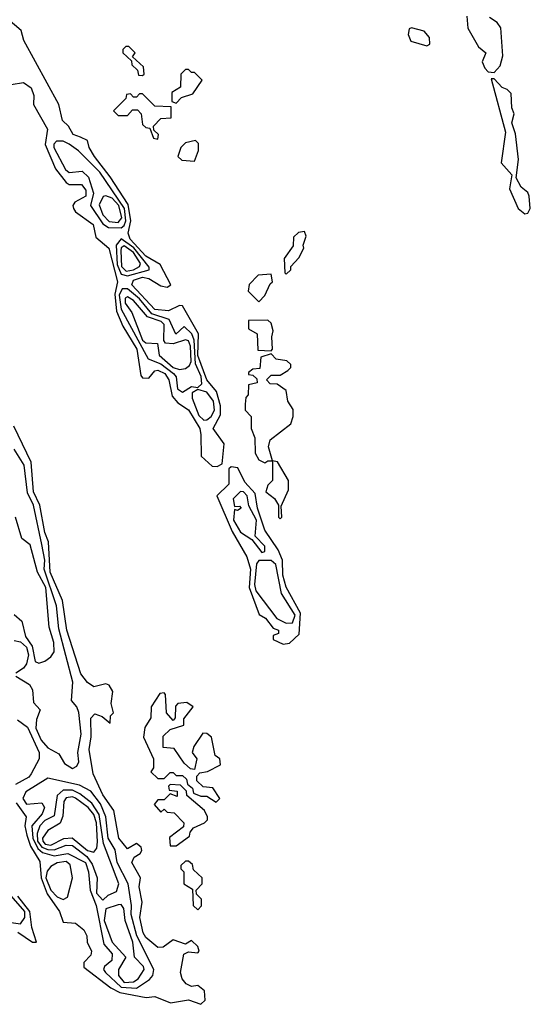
# Model space of a CAD drawing. Extents: x 2889633 to 3052318, y 540750 to 918690.
# Tile 537 of 656: x 2976073 to 2977743, y 833141 to 836363. Entities that reach past the tile are written whole.
import ezdxf

# ---------------------------------------------------------------- set-up
doc = ezdxf.new("R2010")
doc.units = 0

msp = doc.modelspace()

# ---------------------------------------------------------------- linework, layer by layer
at = {"layer": '0CON02XD'}
for points in [[(2976045, 836151.2), (2976085, 836158), (2976109.7, 836139.7), (2976118.6, 836115), (2976118, 836085), (2976163.3, 836005), (2976155.7, 835955), (2976190, 835875), (2976225, 835830), (2976235, 835824), (2976275, 835823.3), (2976289.2, 835805), (2976289.2, 835785), (2976253.6, 835766.4), (2976246.7, 835755), (2976248.8, 835745), (2976255, 835734), (2976313, 835693), (2976321.7, 835651.7), (2976363.8, 835615), (2976392.9, 835505), (2976383.6, 835465), (2976388.9, 835408.9), (2976410, 835360), (2976455.6, 835285), (2976468.8, 835198.8), (2976475, 835191.2), (2976495, 835190), (2976515, 835213.8), (2976524.3, 835215.7), (2976547.1, 835205), (2976560.6, 835185), (2976571.4, 835131.4), (2976589.7, 835109.7), (2976625, 835086.2), (2976662.5, 835025), (2976665.8, 835005), (2976666.2, 834935), (2976702.3, 834902.3), (2976719.3, 834900.7), (2976735, 834910), (2976741.4, 834975), (2976705.8, 835025), (2976729.5, 835070.5), (2976729.8, 835099.8), (2976716.9, 835146.9), (2976685.5, 835185), (2976655, 835263.8), (2976658.1, 835335), (2976605, 835426.2), (2976595, 835428), (2976560, 835410), (2976515, 835414.5), (2976440, 835495), (2976445, 835510.8), (2976475, 835520), (2976495, 835515.6), (2976535, 835492.5), (2976555, 835487.5), (2976567.5, 835495), (2976531.8, 835561.8), (2976485, 835588.9), (2976434.5, 835645), (2976428.1, 835665), (2976436.7, 835705), (2976428, 835758), (2976369.2, 835849.2), (2976317.5, 835915), (2976300, 835945), (2976295, 835967.5), (2976271.7, 835978.3), (2976247.1, 835987.1), (2976232, 836015), (2976213, 836033), (2976200.6, 836085), (2976085.8, 836295), (2976077.4, 836327.4), (2976034.4, 836364.4)], [(2977536, 836375), (2977538.6, 836335), (2977574.3, 836274.3), (2977597.5, 836255), (2977586.2, 836225), (2977594.2, 836204.2), (2977605, 836192.5), (2977625, 836190), (2977645, 836212.5), (2977653.8, 836245), (2977646.6, 836336.6), (2977635, 836353.8), (2977610, 836370)], [(2977405, 836277.5), (2977415, 836282.5), (2977413.3, 836305), (2977395.8, 836325.8), (2977355, 836336.7), (2977347, 836333), (2977344, 836315), (2977352.9, 836292.9), (2977405, 836277.5)], [(2976475, 836180), (2976480, 836185), (2976478.3, 836208.3), (2976441.7, 836241.7), (2976450, 836255), (2976430, 836275), (2976420, 836275), (2976410, 836265), (2976410, 836255), (2976438.3, 836228.3), (2976440, 836215), (2976458.3, 836198.3), (2976461.7, 836181.7), (2976475, 836180)], [(2976585, 836090), (2976601.7, 836108.3), (2976639.3, 836120.7), (2976670, 836165), (2976645, 836190), (2976635, 836190), (2976625, 836200), (2976615, 836200), (2976600, 836185), (2976598.3, 836141.7), (2976570, 836125), (2976570, 836095), (2976585, 836090)], [(2977725, 835727.5), (2977735, 835730), (2977743.3, 835745), (2977740, 835785), (2977735, 835797.5), (2977713.3, 835815), (2977697.5, 835845), (2977704.4, 835905), (2977695, 835990), (2977682.5, 836025), (2977690, 836055), (2977682.5, 836075), (2977681.2, 836121.2), (2977667.5, 836135), (2977650.8, 836140.8), (2977625, 836170), (2977615, 836170), (2977662, 835995), (2977647.5, 835895), (2977683.3, 835855), (2977675, 835810), (2977703.8, 835745), (2977725, 835727.5)], [(2976525, 835972.5), (2976527, 835987), (2976511.7, 836001.7), (2976510, 836015), (2976535, 836040), (2976568.3, 836041.7), (2976568.3, 836078.3), (2976515, 836080), (2976475, 836120), (2976465, 836120), (2976455, 836110), (2976445, 836110), (2976435, 836120), (2976421.7, 836118.3), (2976420, 836105), (2976380, 836065), (2976395, 836050), (2976425, 836050), (2976441.7, 836068.3), (2976458.3, 836068.3), (2976470, 836055), (2976475, 836020), (2976485, 836010), (2976498.3, 836008.3), (2976510, 835975), (2976525, 835972.5)], [(2976405, 835681.4), (2976415, 835689.2), (2976420.4, 835705), (2976415.4, 835745), (2976335, 835864.2), (2976265, 835934), (2976235, 835956), (2976215, 835966), (2976193.3, 835965), (2976184.4, 835955.6), (2976184.4, 835945), (2976222.6, 835872.6), (2976235, 835862.9), (2976277.5, 835867.5), (2976297.4, 835847.4), (2976314.5, 835795), (2976304.2, 835755), (2976344.6, 835694.6), (2976363.4, 835683.4), (2976405, 835681.4)], [(2976645, 835900), (2976657.5, 835935), (2976657.5, 835957.5), (2976647.5, 835967.5), (2976615, 835960), (2976600, 835945), (2976590, 835915), (2976603, 835903), (2976645, 835900)], [(2976395, 835699.1), (2976407.3, 835715), (2976397.5, 835755), (2976375, 835779.4), (2976355, 835786.7), (2976346, 835784), (2976333.1, 835756.9), (2976344.2, 835724.2), (2976365, 835702.7), (2976395, 835699.1)], [(2976945, 835530), (2976960, 835545), (2976960, 835555), (2976986.1, 835583.9), (2977002.5, 835615), (2977000, 835625), (2977010, 835655), (2977005, 835670), (2976985, 835666.7), (2976968.3, 835651.7), (2976967, 835623), (2976938.3, 835581.7), (2976940, 835535), (2976945, 835530)], [(2976425, 835524.4), (2976495.9, 835544.1), (2976496.7, 835553.3), (2976446.4, 835616.4), (2976405, 835645.7), (2976388.2, 835625), (2976391.5, 835561.5), (2976405, 835530.6), (2976425, 835524.4)], [(2976420.6, 835540.6), (2976445, 835544.6), (2976464.3, 835555), (2976467.5, 835565), (2976445, 835600.9), (2976415, 835622.9), (2976405, 835616), (2976403.2, 835606.8), (2976405.4, 835555), (2976420.6, 835540.6)], [(2976855, 835440), (2976875, 835460), (2976891.7, 835498.3), (2976900, 835505), (2976895, 835530), (2976853, 835527), (2976823, 835497), (2976820, 835475), (2976855, 835440)], [(2976605, 835143.8), (2976635, 835162.5), (2976655, 835160), (2976668.1, 835171.9), (2976666.2, 835195), (2976647.4, 835237.4), (2976643.9, 835313.9), (2976635.6, 835335), (2976611.2, 835358.8), (2976583.8, 835333.8), (2976561.8, 835381.8), (2976505, 835400.9), (2976465, 835449.1), (2976425, 835481.9), (2976407.8, 835482.2), (2976398.5, 835461.5), (2976405, 835416.2), (2976492.9, 835252.9), (2976535, 835236.5), (2976575.8, 835205), (2976584.4, 835194.4), (2976588.8, 835155), (2976605, 835143.8)], [(2976595, 835217.9), (2976615, 835222.2), (2976628.7, 835231.3), (2976633.8, 835245), (2976631.8, 835295), (2976625, 835312.5), (2976615, 835315.7), (2976575, 835302.5), (2976550, 835305), (2976543.8, 835313.8), (2976545, 835366), (2976535.3, 835375.3), (2976491.1, 835391.1), (2976445, 835444), (2976425, 835455.8), (2976418.3, 835451.7), (2976417.5, 835435), (2976439.2, 835405), (2976475, 835314.4), (2976485, 835305.6), (2976523.9, 835303.9), (2976528.6, 835265), (2976575, 835225.4), (2976595, 835217.9)], [(2976895, 835280), (2976900, 835285), (2976897.5, 835325), (2976902.5, 835345), (2976895, 835370), (2976885, 835380), (2976821.7, 835378.3), (2976821.7, 835351.7), (2976850, 835335), (2976851.7, 835281.7), (2976895, 835280)], [(2976875, 834912.5), (2976885, 834920), (2976900, 834920), (2976886.7, 834965), (2976891.7, 834988.3), (2976959.3, 835040.7), (2976967.5, 835065), (2976967.5, 835087.5), (2976950, 835115), (2976945, 835150), (2976915, 835170), (2976891.7, 835171.7), (2976880, 835185), (2976895, 835200), (2976925, 835200), (2976950, 835215), (2976960, 835225), (2976960, 835235), (2976947, 835247), (2976911.7, 835251.7), (2976895, 835270), (2976861.7, 835258.3), (2976858.3, 835221.7), (2976835, 835220), (2976821.7, 835208.3), (2976821.7, 835201.7), (2976835, 835200), (2976848.3, 835188.3), (2976850, 835175), (2976821.7, 835168.3), (2976820, 835135), (2976813, 835127), (2976810, 835105), (2976810, 835085), (2976830, 835065), (2976830, 835025), (2976842.5, 834995), (2976843.3, 834945), (2976855, 834922.5), (2976875, 834912.5)], [(2976675, 835052.9), (2976685, 835054.2), (2976699.2, 835065), (2976710, 835085), (2976707.1, 835115), (2976685, 835144.2), (2976655, 835152.5), (2976637.5, 835142.5), (2976637.5, 835125), (2976658.3, 835068.3), (2976675, 835052.9)], [(2976665, 833141.2), (2976680, 833155), (2976677.5, 833185), (2976655, 833202.5), (2976635, 833200), (2976617.7, 833207.7), (2976603.8, 833225), (2976598.8, 833245), (2976610, 833305), (2976625, 833312.5), (2976655, 833310), (2976660, 833315), (2976655, 833330), (2976635, 833350), (2976615, 833337.5), (2976575, 833352.5), (2976541.7, 833328.3), (2976525, 833327.5), (2976485, 833360), (2976476.7, 833375), (2976466.2, 833425), (2976473.3, 833475), (2976463.9, 833526.1), (2976467.5, 833555), (2976440, 833605), (2976447, 833623), (2976466.7, 833635), (2976472.5, 833645), (2976470, 833655), (2976455, 833667.5), (2976425, 833650), (2976396.7, 833685), (2976381.2, 833775), (2976345, 833826.7), (2976313.3, 833895), (2976300, 833975), (2976306.1, 834016.1), (2976305, 834077.5), (2976318.3, 834091.7), (2976342.5, 834082.5), (2976368.3, 834061.7), (2976370, 834085), (2976380, 834095), (2976372.5, 834125), (2976377.5, 834165), (2976365.9, 834185.9), (2976355, 834190), (2976315, 834180), (2976295, 834193.8), (2976272.8, 834222.8), (2976226.9, 834365), (2976212.4, 834462.4), (2976172.1, 834555), (2976166.9, 834655), (2976154.5, 834685), (2976138.2, 834775), (2976118.3, 834818.3), (2976110, 834915), (2976053.4, 835033.4)], [(2976245, 833913.3), (2976259.5, 833920.5), (2976265.9, 833934.1), (2976262.5, 833965), (2976274, 834025), (2976266.1, 834096.1), (2976260, 834115), (2976242.5, 834135), (2976246.7, 834195), (2976200.3, 834370.3), (2976192.9, 834445), (2976152.7, 834565), (2976154.5, 834595), (2976145.5, 834645.5), (2976117.8, 834775), (2976098.6, 834815), (2976087.1, 834905), (2976055, 834957.5)], [(2976925, 834730), (2976930, 834735), (2976928.3, 834771.7), (2976952.5, 834825), (2976952.5, 834855), (2976916.4, 834916.4), (2976900, 834920), (2976900, 834855), (2976885, 834840), (2976878.3, 834818.3), (2976906.4, 834796.4), (2976920, 834775), (2976920, 834735), (2976925, 834730)], [(2976935, 834320), (2976955, 834323.3), (2976987.3, 834352.7), (2976990.9, 834420.9), (2976945, 834506.7), (2976933.5, 834545), (2976932.5, 834595), (2976918.3, 834628.3), (2976875, 834692.5), (2976850.6, 834765), (2976843, 834813), (2976809.8, 834849.8), (2976786.4, 834896.4), (2976765, 834900), (2976757, 834893), (2976756.7, 834843.3), (2976717.5, 834805), (2976768.3, 834688.3), (2976815.7, 834605.7), (2976827.5, 834565), (2976823.1, 834505), (2976856.4, 834416.4), (2976876.7, 834405), (2976901.7, 834371.7), (2976920, 834365), (2976920, 834355), (2976901.7, 834348.3), (2976902.5, 834335), (2976935, 834320)], [(2976865, 834620), (2976875, 834622.5), (2976875, 834640), (2976843.3, 834673.3), (2976847.1, 834725), (2976822, 834772), (2976817.1, 834805), (2976805, 834818), (2976795, 834818.8), (2976771.2, 834795), (2976775, 834770), (2976791.7, 834771.7), (2976797.5, 834765), (2976785, 834757.5), (2976775, 834760), (2976772.5, 834725), (2976795, 834686.2), (2976832, 834662), (2976865, 834620)], [(2976135, 834258), (2976155, 834264), (2976175, 834278), (2976185.7, 834295), (2976184.2, 834325), (2976169.2, 834375), (2976158.5, 834505), (2976130.8, 834555), (2976106.7, 834645), (2976080, 834665), (2976058.8, 834735)], [(2976945, 834388.5), (2976965, 834390), (2976973.5, 834415), (2976929.4, 834485), (2976910.3, 834580.3), (2976895, 834592.9), (2976855, 834593.3), (2976848, 834582), (2976840.9, 834515), (2976845, 834494), (2976913.9, 834403.9), (2976945, 834388.5)], [(2976055, 834416.7), (2976079.2, 834395), (2976091.4, 834345), (2976113.1, 834313.1), (2976123.1, 834263.1), (2976135, 834258)], [(2976055, 834331.2), (2976075, 834327.5), (2976095, 834310), (2976101.1, 834285), (2976094.6, 834255.4), (2976085, 834241.2), (2976060, 834225)], [(2976060, 834215), (2976105, 834187.5), (2976115, 834170), (2976118.3, 834128.3), (2976140, 834105), (2976127.3, 834072.7), (2976125.6, 834045), (2976142.9, 834005), (2976165, 833980), (2976201.2, 833961.2), (2976219.1, 833929.1), (2976245, 833913.3)], [(2976715, 833802.5), (2976727.5, 833815), (2976705, 833850), (2976673, 833853), (2976652.5, 833872.5), (2976652.5, 833887.5), (2976661.7, 833898.3), (2976687, 833903), (2976730, 833925), (2976727.5, 833945), (2976712.5, 833955), (2976700, 834015), (2976685, 834027.5), (2976671.7, 834028.3), (2976642.5, 833985), (2976637.5, 833965), (2976652.5, 833945), (2976645, 833910), (2976631.7, 833911.7), (2976610.7, 833930.7), (2976578.3, 833978.3), (2976541.7, 833981.7), (2976541.7, 834018.3), (2976565, 834040), (2976610, 834055), (2976610, 834075), (2976640, 834115), (2976619.3, 834129.3), (2976590, 834125), (2976583, 834117), (2976581.7, 834078.3), (2976575, 834070), (2976552.5, 834095), (2976550, 834155), (2976545, 834160), (2976531.7, 834158.3), (2976502.5, 834115), (2976501.7, 834078.3), (2976482.5, 834047.5), (2976477.5, 834015), (2976510, 833945), (2976510, 833915), (2976501.7, 833901.7), (2976525, 833880), (2976545, 833880), (2976565, 833900), (2976575, 833900), (2976585, 833890), (2976605, 833890), (2976618.3, 833878.3), (2976621.7, 833861.7), (2976638.3, 833848.3), (2976641.7, 833831.7), (2976665, 833822.5), (2976685, 833822.5), (2976715, 833802.5)], [(2976065, 834072.5), (2976098.3, 834048.3), (2976136, 833965), (2976136.2, 833945), (2976110, 833895), (2976102.5, 833885), (2976059.2, 833860.8)], [(2976455, 833194.4), (2976497.6, 833222.4), (2976508, 833235), (2976511.4, 833255), (2976455.5, 833365), (2976436.9, 833435), (2976438.6, 833465), (2976427.1, 833535), (2976391.1, 833605), (2976385, 833646.7), (2976362.2, 833685), (2976354.6, 833754.6), (2976336.8, 833796.8), (2976305, 833838.8), (2976267.9, 833857.9), (2976165, 833881.2), (2976093.2, 833836.8), (2976082.9, 833815), (2976095, 833796.2), (2976145, 833800), (2976153.8, 833785), (2976146, 833765), (2976112.2, 833725), (2976115.5, 833684.5), (2976131.6, 833651.6), (2976147.7, 833637.7), (2976185, 833626.9), (2976230, 833635), (2976287.5, 833605), (2976297.5, 833575), (2976303.5, 833515), (2976322.7, 833465), (2976347.5, 833337.5), (2976375, 833306.7), (2976373.8, 833285), (2976350, 833265), (2976346.7, 833255), (2976353.8, 833245), (2976405, 833197.1), (2976455, 833194.4)], [(2976585, 833660), (2976628.3, 833691.7), (2976630, 833705), (2976641.7, 833718.3), (2976677.5, 833735), (2976687.5, 833745), (2976687.5, 833755), (2976677.5, 833775), (2976620, 833825), (2976618.3, 833838.3), (2976598.3, 833858.3), (2976565, 833860), (2976560, 833855), (2976561.7, 833841.7), (2976588.3, 833838.3), (2976588.3, 833821.7), (2976565, 833830), (2976545, 833810), (2976525, 833810), (2976512.5, 833795), (2976535, 833770), (2976545, 833780), (2976555, 833770), (2976578.3, 833768.3), (2976610, 833735), (2976608.3, 833721.7), (2976563, 833687), (2976565, 833660), (2976585, 833660)], [(2976345, 833482.5), (2976361.7, 833498.3), (2976389.5, 833510.5), (2976397.5, 833535), (2976347.2, 833667.2), (2976332.7, 833762.7), (2976309.2, 833799.2), (2976269.5, 833829.5), (2976245, 833841.5), (2976215, 833841.4), (2976195.6, 833824.4), (2976185, 833757.5), (2976155, 833742.9), (2976138.6, 833725), (2976130.2, 833699.8), (2976131.3, 833675), (2976145, 833655.4), (2976165, 833647.3), (2976185, 833647.1), (2976225, 833662.2), (2976245, 833660.6), (2976291.9, 833625), (2976309.5, 833599.5), (2976325.8, 833555), (2976324.5, 833505), (2976345, 833482.5)], [(2976315, 833638.8), (2976325, 833652.5), (2976327.3, 833672.7), (2976323.8, 833735), (2976315, 833762), (2976297.1, 833785), (2976255, 833815.6), (2976245, 833820.6), (2976225, 833817.1), (2976217.1, 833805), (2976213.6, 833756.4), (2976205.5, 833734.5), (2976165, 833710), (2976147.1, 833685), (2976148.1, 833675), (2976156.2, 833665), (2976175, 833662.1), (2976216.6, 833683.4), (2976244.3, 833685.7), (2976295, 833644.4), (2976315, 833638.8)], [(2976060.9, 833800.9), (2976094.2, 833755), (2976089.4, 833725), (2976095.5, 833695), (2976108.2, 833658.2), (2976138.3, 833608.3), (2976142.7, 833555), (2976162.4, 833502.4), (2976203.3, 833445), (2976215, 833410), (2976255, 833406.7), (2976282.5, 833385), (2976292.5, 833365), (2976293.8, 833345), (2976308, 833315), (2976305, 833302.5), (2976282.3, 833277.7), (2976282.7, 833262.7), (2976371.2, 833195), (2976400, 833180), (2976487, 833163), (2976515, 833166.7), (2976566.2, 833146.2), (2976625, 833156.2), (2976665, 833141.2)], [(2976215, 833484.2), (2976228.6, 833491.4), (2976245.6, 833555), (2976237.5, 833597.5), (2976225, 833608.8), (2976195, 833604), (2976175, 833592.5), (2976162.9, 833577.1), (2976157.9, 833555), (2976175, 833514.3), (2976195, 833492.9), (2976215, 833484.2)], [(2976655, 833450), (2976667, 833463), (2976667.5, 833485), (2976651.7, 833501.7), (2976650, 833515), (2976670, 833535), (2976670, 833555), (2976641.7, 833581.7), (2976638.3, 833598.3), (2976625, 833610), (2976615, 833610), (2976600, 833595), (2976600, 833585), (2976610, 833575), (2976610, 833535), (2976638.3, 833518.3), (2976640, 833465), (2976655, 833450)], [(2976075, 833404.2), (2976089.5, 833425), (2976089.2, 833445), (2976045, 833495.7), (2976025, 833498), (2976012.8, 833487.2), (2976005.5, 833465), (2976009.4, 833435), (2976045, 833408.5), (2976075, 833404.2)], [(2976067, 833377), (2976115, 833344.2), (2976127.5, 833345), (2976112.1, 833392.1), (2976105.6, 833445), (2976066.5, 833495)], [(2976415, 833212.2), (2976445, 833214.4), (2976460, 833225), (2976480, 833255), (2976478, 833265), (2976448.8, 833295), (2976443.1, 833345), (2976418.1, 833415), (2976413.8, 833455), (2976405, 833467.5), (2976395, 833466.7), (2976355, 833453.3), (2976349.4, 833415), (2976375.7, 833345), (2976420, 833295), (2976396.2, 833255), (2976396, 833235), (2976415, 833212.2)]]:
    msp.add_lwpolyline(points, dxfattribs=at)

doc.saveas('drawing.dxf')
